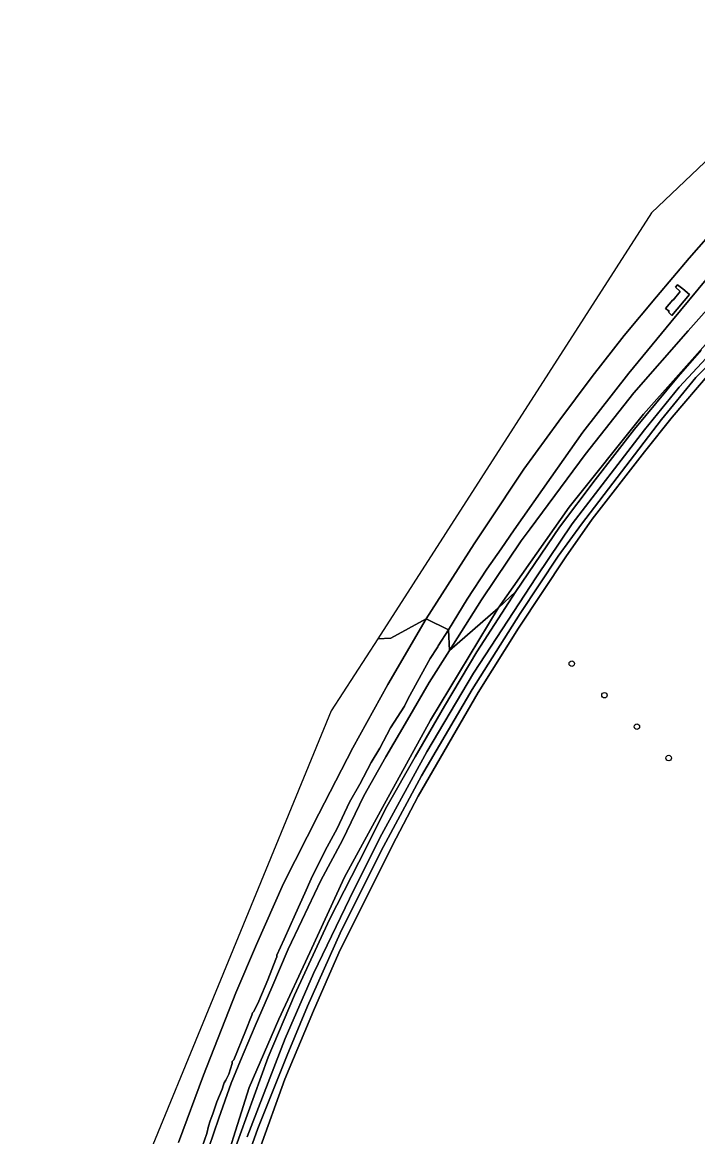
# Model space of a CAD drawing. Extents: x 156141 to 158132, y 385651 to 388333.
# Drawn here: x 156171.2 to 156291.1, y 387949.4 to 388147.4 of the extents above; entities that cross this region are included whole.
import ezdxf

# ---------------------------------------------------------------- set-up
doc = ezdxf.new("R2010")
doc.units = 0
for name, color, linetype in [('IMGEO_Berm_groen', 7, 'Continuous'), ('IMGEO_Boom', 7, 'Continuous'), ('IMGEO_Groenvoorziening', 7, 'Continuous'), ('IMGEO_Oever', 7, 'Continuous'), ('IMGEO_Rijbaan_autosnelweg', 7, 'Continuous'), ('IMGEO_Rijbaan_lokaal_onverhard', 7, 'Continuous'), ('IMGEO_Terreindeel_onvherhard', 7, 'Continuous'), ('IMGEO_Terreindeel_open', 7, 'Continuous'), ('IMGEO_Waterloop', 7, 'Continuous')]:
    doc.layers.add(name, color=color, linetype=linetype)

msp = doc.modelspace()

# ---------------------------------------------------------------- linework, layer by layer
at = {"layer": 'IMGEO_Berm_groen'}
for points in [[(156298.16, 388115.27), (156289.56, 388105.47), (156283.77, 388098.63), (156278.04, 388091.76), (156272.37, 388084.45), (156266.43, 388076.56), (156260.25, 388067.99), (156253.66, 388058.15), (156251.39, 388054.73), (156242.9, 388041.44), (156246.87, 388039.48), (156250.16, 388044.92), (156253.63, 388050.28), (156256.19, 388053.86), (156258.51, 388057.24), (156265.08, 388066.62), (156270.68, 388074.58), (156278.9, 388085.06), (156286.3, 388094.11), (156292.89, 388102.07)], [(156292.89, 388102.07), (156286.3, 388094.11), (156278.9, 388085.06), (156270.68, 388074.58), (156265.08, 388066.62), (156258.51, 388057.24), (156256.19, 388053.86), (156253.63, 388050.28), (156250.16, 388044.92), (156246.87, 388039.48), (156247.02, 388035.81), (156252.74, 388044.83), (156259.78, 388055.26), (156261.34, 388057.42), (156271.11, 388070.61), (156279.74, 388081.59), (156289.39, 388092.6), (156299.86, 388104.38)], [(156292.5, 388090.18), (156281.48, 388077.77), (156268.29, 388061.24), (156255.67, 388043.3), (156258.78, 388046.28), (156266.56, 388057.69), (156272.89, 388066.14), (156279.88, 388075.15), (156287.61, 388084.49), (156291.74, 388089.17)], [(156206.44, 387940.23), (156209.87, 387949.85), (156214.83, 387963.56), (156219.54, 387974.6), (156225.71, 387988), (156230.92, 387998.18), (156235.93, 388008.07), (156240.92, 388016.92), (156246.15, 388025.89), (156251.9, 388035.59), (156258.78, 388046.28), (156255.67, 388043.3), (156243.68, 388023.42), (156235.13, 388007.94), (156228.38, 387995.55), (156222.22, 387982.19), (156216.7, 387970.3), (156211.44, 387958.16), (156205.63, 387939.6)], [(156203.12, 387947.64), (156203.93, 387950.02), (156204.27, 387951.34), (156204.54, 387952.26), (156204.71, 387952.71), (156205.04, 387953.48), (156205.74, 387955.66), (156206.64, 387957.9), (156206.91, 387958.68), (156207.03, 387959.03), (156207.31, 387959.47), (156207.87, 387960.56), (156208.43, 387962.46), (156208.45, 387962.78), (156208.72, 387963.11), (156210.81, 387968.17), (156211.91, 387971.06), (156212.07, 387971.43), (156212.27, 387971.71), (156213.18, 387973.54), (156214.76, 387977.33), (156216.22, 387980.99), (156216.35, 387981.42), (156216.4, 387981.7), (156217.68, 387984.52), (156219.71, 387989.04), (156221.37, 387992.69), (156222.48, 387995.27), (156224.96, 388000.26), (156227.11, 388004.18), (156229.3, 388008.89), (156231.09, 388012.08), (156233.14, 388015.91), (156234.64, 388018.44), (156236.56, 388022.07), (156239.03, 388025.92), (156239.62, 388027.19), (156241.36, 388030.31), (156243.57, 388034.36), (156244.83, 388036.3), (156244.94, 388036.47), (156245.03, 388036.62), (156246.87, 388039.48), (156242.9, 388041.44), (156236.1, 388029.76), (156229.84, 388018.54), (156223.82, 388006.82), (156217.58, 387994.41), (156212.75, 387983.6), (156209.11, 387974.98), (156203.36, 387960.37), (156198.94, 387948.4)], [(156204.32, 387947.55), (156206.05, 387952.76), (156208.28, 387958.94), (156209.95, 387962.96), (156212.53, 387969.12), (156215.51, 387975.97), (156218.36, 387982.78), (156220.83, 387987.82), (156224.2, 387994.95), (156228.05, 388002.1), (156231.83, 388009.97), (156235.72, 388016.92), (156239.57, 388023.51), (156243.43, 388030.13), (156247.02, 388035.81), (156246.87, 388039.48), (156245.03, 388036.62), (156244.94, 388036.47), (156244.83, 388036.3), (156243.57, 388034.36), (156241.36, 388030.31), (156239.62, 388027.19), (156239.03, 388025.92), (156236.56, 388022.07), (156234.64, 388018.44), (156233.14, 388015.91), (156231.09, 388012.08), (156229.3, 388008.89), (156227.11, 388004.18), (156224.96, 388000.26), (156222.48, 387995.27), (156221.37, 387992.69), (156219.71, 387989.04), (156217.68, 387984.52), (156216.4, 387981.7), (156216.35, 387981.42), (156216.22, 387980.99), (156214.76, 387977.33), (156213.18, 387973.54), (156212.27, 387971.71), (156212.07, 387971.43), (156211.91, 387971.06), (156210.81, 387968.17), (156208.72, 387963.11), (156208.45, 387962.78), (156208.43, 387962.46), (156207.87, 387960.56), (156207.31, 387959.47), (156207.03, 387959.03), (156206.91, 387958.68), (156206.64, 387957.9), (156205.74, 387955.66), (156205.04, 387953.48), (156204.71, 387952.71), (156204.54, 387952.26), (156204.27, 387951.34), (156203.93, 387950.02), (156203.12, 387947.64)]]:
    msp.add_lwpolyline(points, dxfattribs=at)
msp.add_lwpolyline([(156285.38, 388096.58), (156286.67, 388098.12), (156286.76, 388098.04), (156288.01, 388099.57), (156287.14, 388100.32), (156287.52, 388100.77), (156288.43, 388100.07), (156289.63, 388099.06), (156286.52, 388095.31), (156285.89, 388095.92), (156286.01, 388096.06)], close=True, dxfattribs=at)
at = {"layer": 'IMGEO_Boom'}
for centre in [(156268.74, 388033.47), (156274.54, 388027.86), (156280.3, 388022.27), (156285.95, 388016.7)]:
    msp.add_circle(centre, 0.489, dxfattribs=at)
at = {"layer": 'IMGEO_Groenvoorziening'}
msp.add_lwpolyline([(156293.16, 388084.93), (156286.55, 388077.23), (156281.65, 388071.09), (156272.36, 388059.16), (156267.68, 388052.47), (156259.28, 388039.79), (156252.1, 388028.34), (156241.46, 388009.96), (156236.89, 388001.23), (156227.38, 387982.1), (156222.89, 387971.82), (156217.79, 387959.66), (156213.25, 387947.01)], dxfattribs=at)
at = {"layer": 'IMGEO_Oever'}
for points in [[(156211.08, 387949.44), (156217.88, 387966.88), (156222.91, 387978.42), (156230.09, 387993.4), (156235, 388003.18), (156243.01, 388017.83), (156251.27, 388031.77), (156262.48, 388048.9), (156268.83, 388058.3), (156281.65, 388075), (156287.78, 388082.59), (156294.21, 388089.45)], [(156291.74, 388089.17), (156287.61, 388084.49), (156279.88, 388075.15), (156272.89, 388066.14), (156266.56, 388057.69), (156258.78, 388046.28), (156251.9, 388035.59), (156246.15, 388025.89), (156240.92, 388016.92), (156235.93, 388008.07), (156230.92, 387998.18), (156225.71, 387988), (156219.54, 387974.6), (156214.83, 387963.56), (156209.87, 387949.85), (156206.44, 387940.23)], [(156293.47, 388087.04), (156290.77, 388084.29), (156284.7, 388076.85), (156270.49, 388058.23), (156266.32, 388052.57), (156259.57, 388042.36), (156251.06, 388028.88), (156242.04, 388013.52), (156234.88, 388000.21), (156227.6, 387985.62), (156221.79, 387972.61), (156218.18, 387963.93), (156212.99, 387950.93), (156208.99, 387939.6)], [(156213.25, 387947.01), (156217.79, 387959.66), (156222.89, 387971.82), (156227.38, 387982.1), (156236.89, 388001.23), (156241.46, 388009.96), (156252.1, 388028.34), (156259.28, 388039.79), (156267.68, 388052.47), (156272.36, 388059.16), (156281.65, 388071.09), (156286.55, 388077.23), (156293.16, 388084.93)]]:
    msp.add_lwpolyline(points, dxfattribs=at)
at = {"layer": 'IMGEO_Rijbaan_autosnelweg'}
for points in [[(156364.61, 388191.27), (156282.91, 388113.57), (156234.28, 388037.9), (156236.62, 388037.97), (156242.9, 388041.44), (156251.39, 388054.73), (156253.66, 388058.15), (156260.25, 388067.99), (156266.43, 388076.56), (156272.37, 388084.45), (156278.04, 388091.76), (156283.77, 388098.63), (156289.56, 388105.47), (156298.16, 388115.27), (156305.65, 388123.26), (156313.81, 388131.52), (156322.62, 388140.23), (156331.82, 388148.85)], [(156198.94, 387948.4), (156203.36, 387960.37), (156209.11, 387974.98), (156212.75, 387983.6), (156217.58, 387994.41), (156223.82, 388006.82), (156229.84, 388018.54), (156236.1, 388029.76), (156242.9, 388041.44), (156236.62, 388037.97), (156234.28, 388037.9), (156226.04, 388025.07), (156171.18, 387891.5)]]:
    msp.add_lwpolyline(points, dxfattribs=at)
at = {"layer": 'IMGEO_Rijbaan_lokaal_onverhard'}
msp.add_lwpolyline([(156205.63, 387939.6), (156211.44, 387958.16), (156216.7, 387970.3), (156222.22, 387982.19), (156228.38, 387995.55), (156235.13, 388007.94), (156243.68, 388023.42), (156255.67, 388043.3), (156247.02, 388035.81), (156243.43, 388030.13), (156239.57, 388023.51), (156235.72, 388016.92), (156231.83, 388009.97), (156228.05, 388002.1), (156224.2, 387994.95), (156220.83, 387987.82), (156218.36, 387982.78), (156215.51, 387975.97), (156212.53, 387969.12), (156209.95, 387962.96), (156208.28, 387958.94), (156206.05, 387952.76), (156204.32, 387947.55)], dxfattribs=at)
at = {"layer": 'IMGEO_Terreindeel_onvherhard'}
msp.add_lwpolyline([(156346.66, 388150.81), (156333.97, 388140.3), (156325.35, 388131.84), (156316.21, 388121.8), (156308.89, 388114.19), (156299.86, 388104.38), (156289.39, 388092.6), (156279.74, 388081.59), (156271.11, 388070.61), (156261.34, 388057.42), (156259.78, 388055.26), (156252.74, 388044.83), (156247.02, 388035.81), (156255.67, 388043.3), (156268.29, 388061.24), (156281.48, 388077.77), (156292.5, 388090.18), (156303.38, 388101.4), (156312.69, 388111.83), (156325.49, 388126.45), (156331.46, 388133.22), (156335.98, 388136.94), (156343.28, 388142.33), (156356.76, 388151.51)], dxfattribs=at)
at = {"layer": 'IMGEO_Terreindeel_open'}
msp.add_lwpolyline([(156285.38, 388096.58), (156286.01, 388096.06), (156285.89, 388095.92), (156286.52, 388095.31), (156289.63, 388099.06), (156288.43, 388100.07), (156287.52, 388100.77), (156287.14, 388100.32), (156288.01, 388099.57), (156286.76, 388098.04), (156286.67, 388098.12)], close=True, dxfattribs=at)
at = {"layer": 'IMGEO_Waterloop'}
for points in [[(156294.21, 388089.45), (156287.78, 388082.59), (156281.65, 388075), (156268.83, 388058.3), (156262.48, 388048.9), (156251.27, 388031.77), (156243.01, 388017.83), (156235, 388003.18), (156230.09, 387993.4), (156222.91, 387978.42), (156217.88, 387966.88), (156211.08, 387949.44)], [(156208.99, 387939.6), (156212.99, 387950.93), (156218.18, 387963.93), (156221.79, 387972.61), (156227.6, 387985.62), (156234.88, 388000.21), (156242.04, 388013.52), (156251.06, 388028.88), (156259.57, 388042.36), (156266.32, 388052.57), (156270.49, 388058.23), (156284.7, 388076.85), (156290.77, 388084.29), (156293.47, 388087.04)]]:
    msp.add_lwpolyline(points, dxfattribs=at)

doc.saveas('drawing.dxf')
